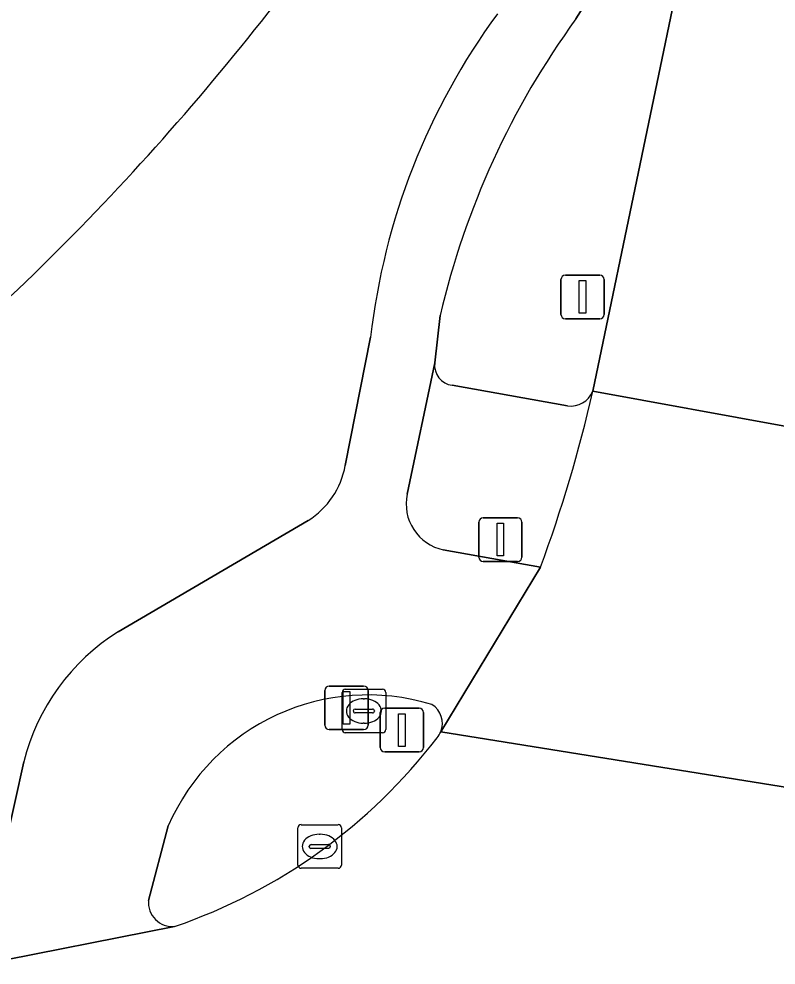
# Model space of a CAD drawing. Extents: x 157692 to 159674, y 381452 to 383291.
# Drawn here: x 158500.93 to 158518.3, y 382126.43 to 382148.13 of the extents above; entities that cross this region are included whole.
import ezdxf

# ---------------------------------------------------------------- set-up
doc = ezdxf.new("R2010")
doc.units = 0
for name, color, linetype in [('IMGEO_Brandkraan', 7, 'Continuous'), ('IMGEO_Drukknoppaal', 7, 'Continuous'), ('IMGEO_Erf', 7, 'Continuous'), ('IMGEO_Fietspad_gesloten', 7, 'Continuous'), ('IMGEO_Kolk', 7, 'Continuous'), ('IMGEO_Lichtmast', 7, 'Continuous'), ('IMGEO_Rijbaan_lokaal_gesloten', 7, 'Continuous'), ('IMGEO_Rijbaan_regionaal_gesloten', 7, 'Continuous'), ('IMGEO_Verkeerseiland_gesloten', 7, 'Continuous'), ('IMGEO_Verkeerseiland_groen', 7, 'Continuous'), ('IMGEO_Verkeersregelinstallatiepaal', 7, 'Continuous'), ('IMGEO_Voetpad_open', 7, 'Continuous')]:
    doc.layers.add(name, color=color, linetype=linetype)

msp = doc.modelspace()

# ---------------------------------------------------------------- linework, layer by layer
at = {"layer": 'IMGEO_Brandkraan'}
for p, q in [((158508.341, 382131.831), (158508.341, 382132.683)), ((158508.416, 382132.757), (158509.268, 382132.757)), ((158509.342, 382132.683), (158509.342, 382131.831)), ((158508.829, 382132.537), (158508.854, 382132.537)), ((158508.6, 382132.251), (158508.6, 382132.263)), ((158509.038, 382132.214), (158508.64, 382132.214)), ((158508.643, 382132.3), (158509.041, 382132.3)), ((158509.084, 382132.263), (158509.084, 382132.251)), ((158508.852, 382131.977), (158508.827, 382131.977)), ((158509.268, 382131.757), (158508.416, 382131.757))]:
    msp.add_line(p, q, dxfattribs=at)
for points in [[(158508.341, 382131.831), (158508.341, 382132.683)], [(158508.416, 382132.757), (158509.268, 382132.757)], [(158509.342, 382132.683), (158509.342, 382131.831)], [(158509.268, 382131.757), (158508.416, 382131.757)]]:
    msp.add_lwpolyline(points, dxfattribs=at)
for centre, radius, start, end in [((158508.418, 382132.681), 0.0765, 91.552, 178.448), ((158508.418, 382132.681), 0.0765, 91.552, 178.448), ((158509.266, 382132.681), 0.0765, 1.552, 88.448), ((158509.266, 382132.681), 0.0765, 1.552, 88.448), ((158508.64, 382132.26), 0.0403, 85.8775, 175.7526), ((158508.637, 382132.25), 0.0366, 178.938, 274.7102), ((158509.041, 382132.257), 0.043, 264.8664, 352.4533), ((158509.045, 382132.262), 0.0386, 1.7309, 96.639), ((158508.418, 382131.833), 0.0765, 181.552, 268.448), ((158508.418, 382131.833), 0.0765, 181.552, 268.448), ((158509.266, 382131.833), 0.0765, 271.552, 358.448), ((158509.266, 382131.833), 0.0765, 271.552, 358.448)]:
    msp.add_arc(centre, radius, start, end, dxfattribs=at)
for centre, major_axis, ratio, start_param, end_param in [((158508.828, 382132.257), (-0.387, 0.002), 0.722429, 4.712389, 7.853982), ((158508.853, 382132.257), (-0.39, 0.002), 0.717154, 1.570796, 4.712389)]:
    msp.add_ellipse(centre, major_axis=major_axis, ratio=ratio, start_param=start_param, end_param=end_param, dxfattribs=at)
at = {"layer": 'IMGEO_Drukknoppaal'}
for p, q in [((158509.219, 382131.42), (158509.219, 382132.22)), ((158509.219, 382132.22), (158509.219, 382131.42)), ((158509.319, 382132.32), (158510.109, 382132.32)), ((158510.109, 382132.32), (158509.319, 382132.32)), ((158510.209, 382132.22), (158510.209, 382131.42)), ((158510.209, 382131.42), (158510.209, 382132.22)), ((158510.109, 382131.32), (158509.319, 382131.32)), ((158509.319, 382131.32), (158510.109, 382131.32))]:
    msp.add_line(p, q, dxfattribs=at)
msp.add_lwpolyline([(158509.639, 382132.195), (158509.789, 382132.195), (158509.789, 382131.445), (158509.639, 382131.445), (158509.639, 382132.195)], dxfattribs=at)
for centre, start, end in [((158509.319, 382132.22), 90, 180), ((158509.319, 382132.22), 90, 180), ((158510.109, 382132.22), 0, 90), ((158510.109, 382132.22), 360, 90), ((158509.319, 382131.42), 180, 270), ((158509.319, 382131.42), 180, 270), ((158510.109, 382131.42), 270, 0), ((158510.109, 382131.42), 270, 0)]:
    msp.add_arc(centre, 0.1, start, end, dxfattribs=at)
at = {"layer": 'IMGEO_Erf'}
msp.add_arc((158459.249, 382185.395), 60.203, 311.86075, 327.21256, dxfattribs=at)
at = {"layer": 'IMGEO_Fietspad_gesloten'}
for points in [[(158513.708, 382148.133), (158515.441, 382150.872), (158516.046, 382156.484)], [(158509.837, 382137.227), (158510.467, 382140.243), (158510.592, 382141.33)], [(158508.996, 382140.829), (158508.415, 382137.886)], [(158507.563, 382136.626), (158503.204, 382134.073)], [(158510.605, 382131.778), (158512.895, 382135.557), (158510.661, 382135.954)], [(158501.038, 382131.092), (158499.997, 382126.428), (158504.499, 382127.313)], [(158503.898, 382127.912), (158504.354, 382129.62)]]:
    msp.add_lwpolyline(points, dxfattribs=at)
for centre, radius, start, end in [((158524.385, 382139.071), 15.489, 143.6738, 173.4818), ((158528.939, 382137.042), 18.841, 143.9372, 166.8441), ((158506.55, 382138.229), 1.896, 302.2873, 349.5803), ((158510.881, 382137), 1.068, 167.709, 258.1201), ((158505.832, 382129.886), 4.944, 122.1171, 165.8785), ((158508.934, 382127.631), 4.993, 72.9051, 156.5298), ((158510.133, 382131.971), 0.51, 337.7927, 58.1411), ((158504.455, 382127.87), 0.559, 175.6905, 274.5005)]:
    msp.add_arc(centre, radius, start, end, dxfattribs=at)
at = {"layer": 'IMGEO_Kolk'}
for p, q in [((158507.328, 382128.723), (158507.328, 382129.575)), ((158507.403, 382129.649), (158508.255, 382129.649)), ((158508.329, 382129.575), (158508.329, 382128.723)), ((158507.816, 382129.429), (158507.841, 382129.429)), ((158507.587, 382129.143), (158507.587, 382129.155)), ((158507.63, 382129.192), (158508.028, 382129.192)), ((158508.071, 382129.155), (158508.071, 382129.143)), ((158508.025, 382129.106), (158507.627, 382129.106)), ((158507.839, 382128.869), (158507.814, 382128.869)), ((158508.255, 382128.649), (158507.403, 382128.649))]:
    msp.add_line(p, q, dxfattribs=at)
for points in [[(158507.328, 382128.723), (158507.328, 382129.575)], [(158507.403, 382129.649), (158508.255, 382129.649)], [(158508.329, 382129.575), (158508.329, 382128.723)], [(158508.255, 382128.649), (158507.403, 382128.649)]]:
    msp.add_lwpolyline(points, dxfattribs=at)
for centre, radius, start, end in [((158507.405, 382129.573), 0.0765, 91.552, 178.448), ((158507.405, 382129.573), 0.0765, 91.552, 178.448), ((158508.253, 382129.573), 0.0765, 1.552, 88.448), ((158508.253, 382129.573), 0.0765, 1.552, 88.448), ((158507.627, 382129.152), 0.0403, 85.8775, 175.7526), ((158507.624, 382129.142), 0.0366, 178.938, 274.7102), ((158508.028, 382129.149), 0.043, 264.8664, 352.4533), ((158508.032, 382129.154), 0.0386, 1.7309, 96.639), ((158507.405, 382128.725), 0.0765, 181.552, 268.448), ((158507.405, 382128.725), 0.0765, 181.552, 268.448), ((158508.253, 382128.725), 0.0765, 271.552, 358.448), ((158508.253, 382128.725), 0.0765, 271.552, 358.448)]:
    msp.add_arc(centre, radius, start, end, dxfattribs=at)
for centre, major_axis, ratio, start_param, end_param in [((158507.815, 382129.149), (-0.387, 0.002), 0.722429, 4.712389, 7.853982), ((158507.84, 382129.149), (-0.39, 0.002), 0.717154, 1.570796, 4.712389)]:
    msp.add_ellipse(centre, major_axis=major_axis, ratio=ratio, start_param=start_param, end_param=end_param, dxfattribs=at)
at = {"layer": 'IMGEO_Lichtmast'}
for p, q in [((158513.365, 382141.355), (158513.365, 382142.155)), ((158513.365, 382142.155), (158513.365, 382141.355)), ((158513.465, 382142.255), (158514.255, 382142.255)), ((158514.255, 382142.255), (158513.465, 382142.255)), ((158514.355, 382142.155), (158514.355, 382141.355)), ((158514.355, 382141.355), (158514.355, 382142.155)), ((158514.255, 382141.255), (158513.465, 382141.255)), ((158513.465, 382141.255), (158514.255, 382141.255))]:
    msp.add_line(p, q, dxfattribs=at)
msp.add_lwpolyline([(158513.785, 382142.13), (158513.935, 382142.13), (158513.935, 382141.38), (158513.785, 382141.38), (158513.785, 382142.13)], dxfattribs=at)
for centre, start, end in [((158513.465, 382142.155), 90, 180), ((158513.465, 382142.155), 90, 180), ((158514.255, 382142.155), 0, 90), ((158514.255, 382142.155), 360, 90), ((158513.465, 382141.355), 180, 270), ((158513.465, 382141.355), 180, 270), ((158514.255, 382141.355), 270, 0), ((158514.255, 382141.355), 270, 0)]:
    msp.add_arc(centre, 0.1, start, end, dxfattribs=at)
at = {"layer": 'IMGEO_Rijbaan_lokaal_gesloten'}
for points in [[(158516.345, 382150.4), (158514.093, 382139.59), (158522.982, 382137.975), (158549.349, 382267.06)], [(158522.982, 382137.975), (158514.093, 382139.59)], [(158512.895, 382135.557), (158510.605, 382131.778), (158521.367, 382130.053), (158522.137, 382133.889), (158522.982, 382137.975)]]:
    msp.add_lwpolyline(points, dxfattribs=at)
msp.add_arc((158482.273, 382146.848), 32.638, 339.7605, 347.1514, dxfattribs=at)
at = {"layer": 'IMGEO_Rijbaan_regionaal_gesloten'}
for points in [[(158520.916, 382127.953), (158521.367, 382130.053), (158510.605, 382131.778)], [(158504.499, 382127.313), (158499.997, 382126.428)]]:
    msp.add_lwpolyline(points, dxfattribs=at)
for centre, radius, start, end in [((158510.103, 382131.988), 0.544, 320.5127, 337.3123), ((158500.337, 382139.461), 12.841, 288.9128, 322.4911)]:
    msp.add_arc(centre, radius, start, end, dxfattribs=at)
at = {"layer": 'IMGEO_Verkeerseiland_gesloten'}
msp.add_lwpolyline([(158504.354, 382129.62), (158503.898, 382127.912)], dxfattribs=at)
for centre, radius, start, end in [((158508.934, 382127.631), 4.993, 72.9051, 156.5298), ((158510.133, 382131.971), 0.51, 337.7927, 58.1411), ((158510.103, 382131.988), 0.544, 320.5127, 337.3123), ((158500.337, 382139.461), 12.841, 288.9128, 322.4911), ((158504.455, 382127.87), 0.559, 175.6905, 274.5005)]:
    msp.add_arc(centre, radius, start, end, dxfattribs=at)
at = {"layer": 'IMGEO_Verkeerseiland_groen'}
for points in [[(158515.441, 382150.872), (158513.708, 382148.133)], [(158514.093, 382139.59), (158516.345, 382150.4)], [(158510.592, 382141.33), (158510.467, 382140.243)], [(158510.869, 382139.728), (158513.514, 382139.254)]]:
    msp.add_lwpolyline(points, dxfattribs=at)
for centre, radius, start, end in [((158528.939, 382137.042), 18.841, 143.9372, 166.8441), ((158510.93, 382140.19), 0.466, 173.5072, 262.4428), ((158513.581, 382139.805), 0.555, 263.0467, 337.2074)]:
    msp.add_arc(centre, radius, start, end, dxfattribs=at)
at = {"layer": 'IMGEO_Verkeersregelinstallatiepaal'}
for p, q in [((158511.479, 382135.789), (158511.479, 382136.589)), ((158511.479, 382136.589), (158511.479, 382135.789)), ((158511.579, 382136.689), (158512.369, 382136.689)), ((158512.369, 382136.689), (158511.579, 382136.689)), ((158512.469, 382136.589), (158512.469, 382135.789)), ((158512.469, 382135.789), (158512.469, 382136.589)), ((158512.369, 382135.689), (158511.579, 382135.689)), ((158511.579, 382135.689), (158512.369, 382135.689)), ((158508.047, 382132.829), (158508.837, 382132.829)), ((158508.837, 382132.829), (158508.047, 382132.829)), ((158507.947, 382131.929), (158507.947, 382132.729)), ((158507.947, 382132.729), (158507.947, 382131.929)), ((158508.937, 382132.729), (158508.937, 382131.929)), ((158508.937, 382131.929), (158508.937, 382132.729)), ((158508.837, 382131.829), (158508.047, 382131.829)), ((158508.047, 382131.829), (158508.837, 382131.829))]:
    msp.add_line(p, q, dxfattribs=at)
for points in [[(158511.899, 382136.564), (158512.049, 382136.564), (158512.049, 382135.814), (158511.899, 382135.814), (158511.899, 382136.564)], [(158508.367, 382132.704), (158508.517, 382132.704), (158508.517, 382131.954), (158508.367, 382131.954), (158508.367, 382132.704)]]:
    msp.add_lwpolyline(points, dxfattribs=at)
for centre, start, end in [((158511.579, 382136.589), 90, 180), ((158511.579, 382136.589), 90, 180), ((158512.369, 382136.589), 0, 90), ((158512.369, 382136.589), 360, 90), ((158511.579, 382135.789), 180, 270), ((158511.579, 382135.789), 180, 270), ((158512.369, 382135.789), 270, 0), ((158512.369, 382135.789), 270, 0), ((158508.047, 382132.729), 90, 180), ((158508.047, 382132.729), 90, 180), ((158508.837, 382132.729), 0, 90), ((158508.837, 382132.729), 360, 90), ((158508.047, 382131.929), 180, 270), ((158508.047, 382131.929), 180, 270), ((158508.837, 382131.929), 270, 0), ((158508.837, 382131.929), 270, 0)]:
    msp.add_arc(centre, 0.1, start, end, dxfattribs=at)
at = {"layer": 'IMGEO_Voetpad_open'}
for points in [[(158508.415, 382137.886), (158508.996, 382140.829)], [(158510.467, 382140.243), (158509.837, 382137.227)], [(158513.514, 382139.254), (158510.869, 382139.728)], [(158503.204, 382134.073), (158507.563, 382136.626)], [(158510.661, 382135.954), (158512.895, 382135.557)], [(158499.997, 382126.428), (158501.038, 382131.092)]]:
    msp.add_lwpolyline(points, dxfattribs=at)
for centre, radius, start, end in [((158459.249, 382185.395), 60.203, 311.86075, 327.21256), ((158524.385, 382139.071), 15.489, 143.6738, 173.4818), ((158510.93, 382140.19), 0.466, 173.5072, 262.4428), ((158482.273, 382146.848), 32.638, 339.7605, 347.1514), ((158513.581, 382139.805), 0.555, 263.0467, 337.2074), ((158506.55, 382138.229), 1.896, 302.2873, 349.5803), ((158510.881, 382137), 1.068, 167.709, 258.1201), ((158505.832, 382129.886), 4.944, 122.1171, 165.8785)]:
    msp.add_arc(centre, radius, start, end, dxfattribs=at)

doc.saveas('drawing.dxf')
